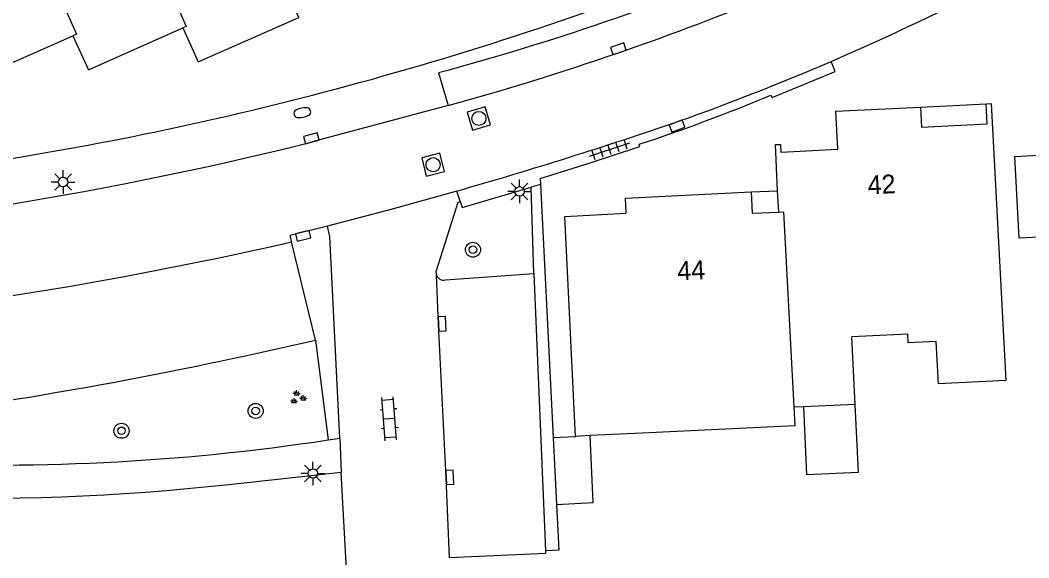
# Model space of a CAD drawing. Extents: x 131000 to 133013, y 393000 to 396501.
# Drawn here: x 131158.5 to 131212.1, y 395713.9 to 395742.5 of the extents above; entities that cross this region are included whole.
import ezdxf

# ---------------------------------------------------------------- set-up
doc = ezdxf.new("R2010")
doc.units = 0
for name, color, linetype in [('gg-afsc-erfafscheiding', 7, 'Continuous'), ('gg-anno-huisnummerreeks BGT', 7, 'Continuous'), ('gg-bbg-gedigitaliseerde bebouwing', 7, 'Continuous'), ('gg-bbg-gedigitaliseerde bijgebouw', 7, 'Continuous'), ('gg-bbg-hoofdgebouw', 7, 'Continuous'), ('gg-bbg-luifel en loopbrug', 7, 'Continuous'), ('gg-bbg-tussenscheiding', 7, 'Continuous'), ('gg-knt-verharding', 7, 'Continuous'), ('gg-knt-verharding nz', 7, 'Continuous'), ('gt-grn-groengrens', 7, 'Continuous'), ('gt-grn-weggrens', 7, 'Continuous'), ('gt-symb-boom', 7, 'Continuous'), ('gt-symb-brandkraan', 7, 'Continuous'), ('gt-symb-groenvak', 7, 'Continuous'), ('gt-symb-klinker verharding', 7, 'Continuous'), ('gt-symb-kolk', 7, 'Continuous'), ('gt-symb-lichtmast', 7, 'Continuous'), ('gt-symb-rioolschacht', 7, 'Continuous'), ('gt-symb-tegel verharding', 7, 'Continuous')]:
    doc.layers.add(name, color=color, linetype=linetype)

# ---------------------------------------------------------------- blocks, each defined once
blk = doc.blocks.new('gt0-LMAST')
at = {"layer": 'gt-symb-lichtmast'}
for p, q in [((-0.005, 0.246), (-0.005, 0.621)), ((-0.182, 0.173), (-0.447, 0.438)), ((0.172, 0.173), (0.437, 0.438)), ((-0.255, -0.004), (-0.63, -0.004)), ((-0.182, -0.181), (-0.447, -0.446)), ((-0.005, -0.254), (-0.005, -0.629)), ((0.437, -0.446), (0.172, -0.181)), ((0.245, -0.004), (0.62, -0.004))]:
    blk.add_line(p, q, dxfattribs=at)
blk.add_circle((-0.005, -0.004), 0.25, dxfattribs=at)
blk = doc.blocks.new('gt0-BOOM')
at = {"layer": 'gt-symb-boom'}
for radius in [0.4, 0.2]:
    blk.add_circle((0, 0), radius, dxfattribs=at)
blk = doc.blocks.new('gt0-TEG1')
at = {"layer": 'gt-symb-tegel verharding'}
for p, q in [((-1.125, 0), (1.125, 0)), ((-0.9, -0.25), (-0.9, 0.25)), ((-0.45, -0.25), (-0.45, 0.25)), ((0, -0.25), (0, 0.25)), ((0.45, -0.25), (0.45, 0.25)), ((0.9, -0.25), (0.9, 0.25))]:
    blk.add_line(p, q, dxfattribs=at)
blk = doc.blocks.new('gt0-KOLK')
at = {"layer": 'gt-symb-kolk'}
blk.add_lwpolyline([(0, 0), (0.375, 0), (0.375, 0.4), (-0.375, 0.4), (-0.375, 0), (0, 0)], dxfattribs=at)
blk = doc.blocks.new('gt0-RS')
at = {"layer": 'gt-symb-rioolschacht'}
blk.add_lwpolyline([(-0.5, -0.5), (0.5, -0.5), (0.5, 0.5), (-0.5, 0.5)], close=True, dxfattribs=at)
blk.add_circle((0, 0), 0.375, dxfattribs=at)
blk = doc.blocks.new('gt0-KL1')
at = {"layer": 'gt-symb-klinker verharding'}
for p, q in [((-1.15, 0.3), (1.15, 0.3)), ((-1, -0.3), (-1, 0.3)), ((-0.5, 0.3), (-0.5, 0.45)), ((0, -0.3), (0, 0.3)), ((0.5, 0.3), (0.5, 0.45)), ((1, -0.3), (1, 0.3)), ((-1.15, -0.3), (1.15, -0.3)), ((-0.5, -0.45), (-0.5, -0.3)), ((0.5, -0.45), (0.5, -0.3))]:
    blk.add_line(p, q, dxfattribs=at)
blk = doc.blocks.new('gt0-GRVAK')
at = {"layer": 'gt-symb-groenvak'}
for p, q in [((-0.11, 0.189), (-0.228, 0.24)), ((-0.182, 0.153), (0.088, 0.153)), ((-0.091, 0.211), (-0.156, 0.322)), ((-0.047, 0.214), (-0.047, 0.393)), ((-0.004, 0.211), (0.061, 0.322)), ((0.015, 0.189), (0.133, 0.24)), ((0.262, -0.052), (0.197, 0.059)), ((0.305, -0.049), (0.305, 0.13)), ((0.349, -0.052), (0.414, 0.059)), ((-0.245, -0.228), (-0.363, -0.177)), ((-0.318, -0.264), (-0.047, -0.264)), ((-0.226, -0.206), (-0.291, -0.095)), ((-0.183, -0.203), (-0.183, -0.024)), ((-0.139, -0.206), (-0.074, -0.095)), ((-0.12, -0.228), (-0.002, -0.177)), ((0.243, -0.074), (0.125, -0.023)), ((0.17, -0.11), (0.441, -0.11)), ((0.368, -0.074), (0.486, -0.023))]:
    blk.add_line(p, q, dxfattribs=at)
blk = doc.blocks.new('gt0-BR')
at = {"layer": 'gt-symb-brandkraan'}
for centre, radius, start, end in [((-0.244, 0), 0.206, 107.5669, 252.4331), ((0.599, -2.664), 3, 106.892, 107.5669), ((0, -0.691), 0.938, 73.108, 106.892), ((-0.599, -2.664), 3, 72.4331, 73.108), ((0.244, 0), 0.206, 287.567, 72.4331), ((0.599, 2.664), 3, 252.4331, 253.108), ((0, 0.691), 0.938, 253.108, 286.8921), ((-0.599, 2.664), 3, 286.8921, 287.567)]:
    blk.add_arc(centre, radius, start, end, dxfattribs=at)

msp = doc.modelspace()

# ---------------------------------------------------------------- linework, layer by layer
at = {"layer": 'gg-afsc-erfafscheiding'}
for p, q in [((131186.135, 395734.095), (131186.151, 395733.782)), ((131186.151, 395733.782), (131186.829, 395720.34))]:
    msp.add_line(p, q, dxfattribs=at)
msp.add_lwpolyline([(131187.008, 395716.785), (131187.131, 395714.35), (131186.412, 395714.306)], dxfattribs=at)
at = {"layer": 'gg-bbg-gedigitaliseerde bebouwing'}
for p, q in [((131202.87, 395722.089), (131202.7, 395725.68)), ((131200.123, 395721.963), (131199.62, 395721.94)), ((131188.785, 395720.435), (131188.022, 395720.398))]:
    msp.add_line(p, q, dxfattribs=at)
for points in [[(131210.101, 395738.08), (131210.869, 395723.363), (131207.289, 395723.193), (131207.18, 395725.43), (131205.69, 395725.36), (131205.67, 395725.82), (131202.7, 395725.68)], [(131199.62, 395721.94), (131199.672, 395720.956), (131191.549, 395720.569), (131188.785, 395720.435)]]:
    msp.add_lwpolyline(points, dxfattribs=at)
at = {"layer": 'gg-bbg-gedigitaliseerde bijgebouw'}
for points in [[(131211.356, 395735.274), (131214.529, 395735.439), (131214.756, 395731.088), (131211.583, 395730.922), (131211.356, 395735.274)], [(131200.123, 395721.963), (131200.293, 395718.37), (131203.04, 395718.5), (131202.87, 395722.089)]]:
    msp.add_lwpolyline(points, dxfattribs=at)
at = {"layer": 'gg-bbg-hoofdgebouw'}
for p, q in [((131162.139, 395739.873), (131167.154, 395742.103)), ((131167.154, 395742.103), (131167.964, 395740.293)), ((131156.463, 395739.546), (131161.32, 395741.685)), ((131161.32, 395741.685), (131162.139, 395739.873)), ((131209.832, 395738.067), (131210.101, 395738.08)), ((131198.807, 395732.318), (131198.751, 395733.452))]:
    msp.add_line(p, q, dxfattribs=at)
for points in [[(131167.964, 395740.293), (131173.325, 395742.649), (131172.521, 395744.461), (131175.076, 395745.595)], [(131198.947, 395735.506), (131201.943, 395735.654), (131201.844, 395737.673), (131206.35, 395737.895)], [(131206.35, 395737.895), (131206.403, 395736.831), (131209.885, 395737.002), (131209.832, 395738.067)], [(131198.751, 395733.452), (131198.63, 395735.899), (131198.899, 395735.913), (131198.919, 395735.505), (131198.947, 395735.506)], [(131188.022, 395720.398), (131187.453, 395732.078), (131190.707, 395732.249), (131190.673, 395733.054), (131197.348, 395733.383)], [(131197.348, 395733.383), (131197.404, 395732.249), (131198.807, 395732.318)]]:
    msp.add_lwpolyline(points, dxfattribs=at)
at = {"layer": 'gg-bbg-luifel en loopbrug'}
for p, q in [((131206.35, 395737.895), (131209.832, 395738.067)), ((131197.348, 395733.383), (131198.751, 395733.452)), ((131186.829, 395720.34), (131188.022, 395720.398)), ((131186.829, 395720.34), (131187.008, 395716.785))]:
    msp.add_line(p, q, dxfattribs=at)
msp.add_lwpolyline([(131187.008, 395716.785), (131188.957, 395716.88), (131188.785, 395720.435)], dxfattribs=at)
at = {"layer": 'gg-bbg-tussenscheiding'}
msp.add_line((131202.87, 395722.089), (131200.123, 395721.963), dxfattribs=at)
for points in [[(131163.559, 395750.742), (131167.337, 395742.184), (131167.154, 395742.103)], [(131158.68, 395748.56), (131158.519, 395748.488), (131161.502, 395741.765), (131161.32, 395741.685)], [(131198.807, 395732.318), (131199.07, 395732.331), (131199.62, 395721.94)]]:
    msp.add_lwpolyline(points, dxfattribs=at)
at = {"layer": 'gg-knt-verharding'}
for p, q in [((131180.735, 395739.724), (131181.256, 395737.981)), ((131181.256, 395737.981), (131174.033, 395736.042)), ((131186.151, 395733.782), (131185.664, 395733.638)), ((131181.899, 395732.837), (131181.713, 395733.435)), ((131174.194, 395725.514), (131172.931, 395730.73)), ((131181.101, 395728.709), (131185.795, 395729.051)), ((131185.795, 395729.051), (131186.412, 395714.306)), ((131171.027, 395724.803), (131174.194, 395725.514)), ((131174.875, 395720.208), (131175.491, 395720.304)), ((131169.605, 395717.841), (131175.565, 395718.493))]:
    msp.add_line(p, q, dxfattribs=at)
for points in [[(131198.394, 395738.525), (131198.47, 395738.407), (131201.814, 395739.786), (131201.592, 395740.322)], [(131186.135, 395734.095), (131188.788, 395734.931), (131191.431, 395735.8), (131191.404, 395735.916)], [(131181.899, 395732.837), (131181.988, 395732.551), (131185.664, 395733.638)], [(131181.713, 395733.435), (131178.279, 395732.479), (131174.834, 395731.574)], [(131181.899, 395732.837), (131181.771, 395732.831), (131180.6, 395729.134), (131180.623, 395728.98)], [(131174.834, 395731.574), (131172.847, 395731.079), (131172.931, 395730.73)], [(131175.491, 395720.304), (131174.96, 395731.019), (131174.834, 395731.574)], [(131178.479, 395710.325), (131176.027, 395710.076), (131175.565, 395718.493)], [(131186.412, 395714.306), (131186.417, 395714.18), (131181.323, 395713.942)]]:
    msp.add_lwpolyline(points, dxfattribs=at)
for centre, radius, start, end in [((131128.392, 395914.991), 182.267, 280.98915, 294.22651), ((131145.278, 395871.491), 136.454, 285.06098, 292.85427), ((131148.682, 395863.178), 133.765, 293.29978, 297.1865), ((131147.655, 395865.489), 136.293, 289.66082, 293.31229), ((131159.192, 395832.887), 102.181, 288.3757, 292.56023), ((131111.885, 395976.363), 252.765, 286.03688, 288.84032), ((131124.787, 395933.968), 203.961, 273.74478, 283.97207), ((131124.294, 395941.119), 208.7, 276.20672, 280.72604), ((131181.017, 395729.118), 0.418, 199.343, 281.5553), ((131120.812, 395953.306), 233.956, 277.34267, 282.39418), ((131157.26, 395835.575), 116.704, 266.91584, 278.68123), ((131156.16, 395840.557), 123.45, 259.74437, 276.2525)]:
    msp.add_arc(centre, radius, start, end, dxfattribs=at)
at = {"layer": 'gg-knt-verharding nz'}
msp.add_lwpolyline([(131181.323, 395713.942), (131181.138, 395718.217), (131180.734, 395726.366), (131180.623, 395728.98)], dxfattribs=at)
for centre, radius, start, end in [((131142.096, 395880.346), 147.653, 285.37986, 292.64279), ((131123.108, 395949.53), 224.401, 274.60677, 282.82814)]:
    msp.add_arc(centre, radius, start, end, dxfattribs=at)
at = {"layer": 'gt-grn-groengrens'}
for p, q in [((131185.795, 395729.051), (131185.664, 395733.638)), ((131174.194, 395725.514), (131174.875, 395720.208))]:
    msp.add_line(p, q, dxfattribs=at)
at = {"layer": 'gt-grn-weggrens'}
msp.add_line((131175.491, 395720.304), (131175.565, 395718.493), dxfattribs=at)

# ---------------------------------------------------------------- block references
at = {"layer": 'gt-symb-boom'}
msp.add_blockref('gt0-BOOM', (131182.568, 395730.316), dxfattribs=at)
for p, rotation in [((131171.023, 395721.749), 114.77113890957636), ((131163.897, 395720.694), 114.77113890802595)]:
    msp.add_blockref('gt0-BOOM', p, dxfattribs=dict(at, rotation=rotation))
at = {"layer": 'gt-symb-brandkraan', "rotation": -168.28547478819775}
msp.add_blockref('gt0-BR', (131173.504, 395737.598), dxfattribs=at)
at = {"layer": 'gt-symb-groenvak'}
msp.add_blockref('gt0-GRVAK', (131173.249, 395722.455), dxfattribs=at)
at = {"layer": 'gt-symb-klinker verharding', "rotation": 94.41628344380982}
msp.add_blockref('gt0-KL1', (131178.118, 395721.332), dxfattribs=at)
at = {"layer": 'gt-symb-kolk'}
for p, rotation in [((131190.359, 395740.804), 19.08724450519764), ((131193.336, 395737.073), -158.77323173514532), ((131174.033, 395736.042), 15.008913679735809), ((131173.501, 395731.241), -166.53322310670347), ((131180.734, 395726.366), -87.13473427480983), ((131181.138, 395718.217), -87.53533664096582)]:
    msp.add_blockref('gt0-KOLK', p, dxfattribs=dict(at, rotation=rotation))
at = {"layer": 'gt-symb-lichtmast'}
for p in [(131160.796, 395733.918), (131185.05, 395733.421), (131174.071, 395718.431)]:
    msp.add_blockref('gt0-LMAST', p, dxfattribs=at)
at = {"layer": 'gt-symb-rioolschacht'}
for p, rotation in [((131182.882, 395737.289), 16.858398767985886), ((131180.451, 395734.833), 14.24474247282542)]:
    msp.add_blockref('gt0-RS', p, dxfattribs=dict(at, rotation=rotation))
at = {"layer": 'gt-symb-tegel verharding', "rotation": -161.87318748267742}
msp.add_blockref('gt0-TEG1', (131189.814, 395735.626), dxfattribs=at)

# ---------------------------------------------------------------- texts
at = {"layer": 'gg-anno-huisnummerreeks BGT'}
for s, p in [('42', (131203.555, 395733.252)), ('44', (131193.437, 395728.685))]:
    msp.add_text(s, height=1, rotation=2.8, dxfattribs=at).set_placement(p)

doc.saveas('drawing.dxf')
